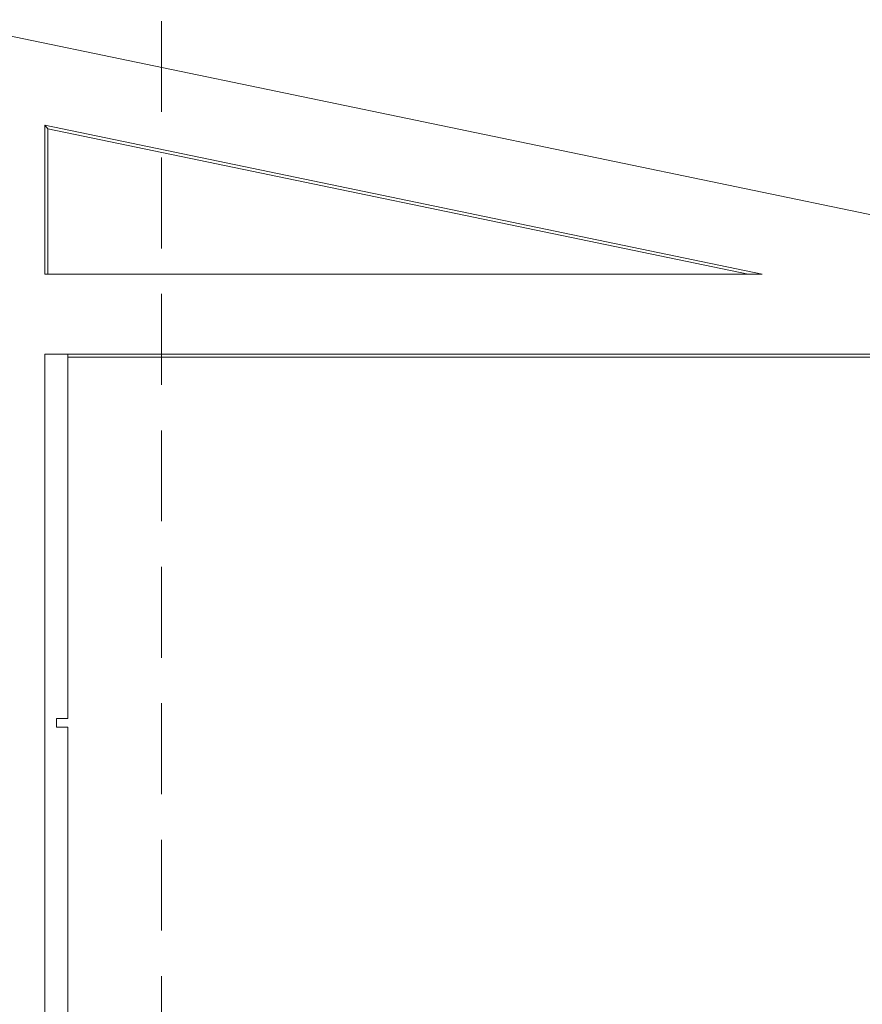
# Model space of a CAD drawing. Header units: millimetres. Extents: x 567 to 934, y -1 to 364.
# Tile 875 of 1056: x 794.99 to 797.93, y 165.33 to 168.77. Entities that reach past the tile are written whole.
import ezdxf

# ---------------------------------------------------------------- set-up
doc = ezdxf.new("R2010")
doc.units = ezdxf.units.MM
doc.header["$MEASUREMENT"] = 0
doc.linetypes.add('HIDDEN2', pattern=[0.47625, 0.3175, -0.15875])
doc.layers.add('ARQ FINA', color=8, linetype='Continuous')
doc.layers.add('DI-Detalhes', color=1, linetype='HIDDEN2', lineweight=9)

msp = doc.modelspace()

# ---------------------------------------------------------------- linework, layer by layer
at = {"layer": 'ARQ FINA', "lineweight": 5}
for p, q in [((822.3138, 163.0305), (758.1092, 176.357)), ((813.5609, 164.8473), (786.9089, 170.3793)), ((795.0809, 168.3971), (797.5835, 167.8777)), ((795.0809, 167.8777), (795.0809, 168.3971)), ((795.0809, 168.3971), (795.0909, 168.3848)), ((795.0909, 167.8777), (795.0909, 168.3848)), ((795.0909, 168.3848), (797.5343, 167.8777)), ((797.5835, 167.8777), (795.0809, 167.8777)), ((795.0809, 167.5977), (798.9325, 167.5977)), ((795.1609, 167.5977), (795.0809, 167.5977)), ((795.0809, 167.5977), (795.0809, 166.3159)), ((795.0809, 159.9977), (795.0809, 167.5977)), ((798.9325, 167.5877), (795.1606, 167.5877)), ((795.1609, 166.3259), (795.1609, 167.5977)), ((795.0809, 166.3159), (795.0809, 163.0859)), ((795.1209, 166.2959), (795.1209, 166.3259)), ((795.1209, 166.3259), (795.1609, 166.3259)), ((795.1609, 166.2959), (795.1209, 166.2959)), ((795.1609, 163.1159), (795.1609, 166.2959))]:
    msp.add_line(p, q, dxfattribs=at)
at = {"layer": 'DI-Detalhes'}
msp.add_lwpolyline([(791.2032, 169.7135), (795.4878, 169.7135), (795.4878, 161.6339), (791.2032, 161.6339), (791.2032, 169.7135)], dxfattribs=at)

doc.saveas('drawing.dxf')
